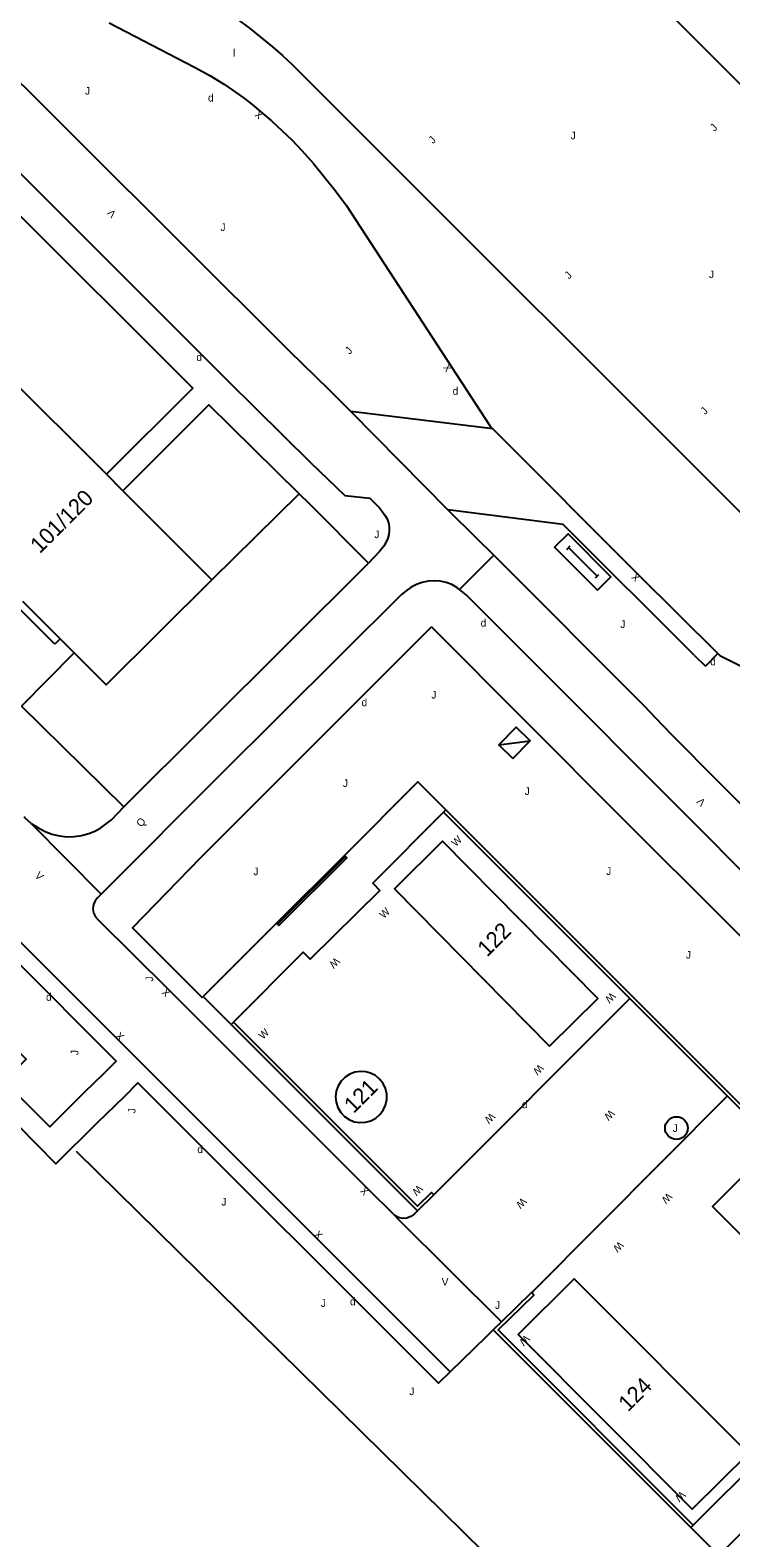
# Model space of a CAD drawing. Extents: x 134999 to 136502, y 457398 to 459002.
# Drawn here: x 135734.8 to 135780.9, y 458828 to 458927.3 of the extents above; entities that cross this region are included whole.
import ezdxf

# ---------------------------------------------------------------- set-up
doc = ezdxf.new("R2010")
doc.units = 0
for name, color, linetype in [('RI_DGTB_18', 7, 'Continuous'), ('RI_DGTB_2', 7, 'Continuous'), ('RI_DGTB_21', 7, 'Continuous'), ('RI_DGTB_29', 7, 'Continuous'), ('RI_DGTB_3', 7, 'Continuous'), ('RI_DGTB_30', 7, 'Continuous'), ('RI_DGTB_31', 7, 'Continuous'), ('RI_DGTB_35', 7, 'Continuous'), ('RI_DGTB_36', 7, 'Continuous'), ('RI_DGTB_43', 7, 'Continuous'), ('RI_DGTB_49', 7, 'Continuous'), ('RI_DGTB_53', 7, 'Continuous'), ('RI_DGTB_54', 7, 'Continuous'), ('RI_DGTB_6', 7, 'Continuous'), ('RI_DGTB_7', 7, 'Continuous')]:
    doc.layers.add(name, color=color, linetype=linetype)

msp = doc.modelspace()

# ---------------------------------------------------------------- linework, layer by layer
at = {"layer": 'RI_DGTB_18'}
msp.add_lwpolyline([(135752.493, 458896.778), (135746.733, 458891.121)], dxfattribs=at)
at = {"layer": 'RI_DGTB_2'}
for points in [[(135768.972, 458860.418), (135772.148, 458863.555), (135761.922, 458873.907), (135758.752, 458870.764), (135768.972, 458860.418)], [(135782.831, 458852.991), (135779.685, 458849.842), (135788.569, 458840.966), (135791.716, 458844.118), (135782.831, 458852.991)], [(135782.056, 458833.582), (135778.363, 458829.925), (135766.893, 458841.425), (135770.597, 458845.092), (135782.056, 458833.582)]]:
    msp.add_lwpolyline(points, dxfattribs=at)
at = {"layer": 'RI_DGTB_21'}
msp.add_lwpolyline([(135756.881, 458858.716), (135756.515, 458858.744), (135756.152, 458858.692), (135755.809, 458858.562), (135755.502, 458858.362), (135755.245, 458858.1), (135755.052, 458857.788), (135754.93, 458857.442), (135754.886, 458857.078), (135754.922, 458856.713), (135755.036, 458856.365), (135755.222, 458856.049), (135755.472, 458855.781), (135755.775, 458855.573), (135756.115, 458855.436), (135756.477, 458855.376), (135756.843, 458855.395), (135757.196, 458855.493), (135757.52, 458855.665), (135757.799, 458855.903), (135758.02, 458856.195), (135758.173, 458856.529), (135758.249, 458856.888), (135758.247, 458857.254), (135758.165, 458857.612), (135758.008, 458857.943), (135757.782, 458858.233), (135757.5, 458858.467), (135757.174, 458858.634), (135756.881, 458858.716)], dxfattribs=at)
at = {"layer": 'RI_DGTB_29'}
for points in [[(135772.127, 458890.443), (135773.011, 458891.327), (135770.187, 458894.152), (135769.303, 458893.269), (135772.127, 458890.443)], [(135770.105, 458893.129), (135770.327, 458893.35)], [(135770.216, 458893.24), (135772.098, 458891.356)], [(135771.988, 458891.246), (135772.209, 458891.467)]]:
    msp.add_lwpolyline(points, dxfattribs=at)
at = {"layer": 'RI_DGTB_3'}
for p, q in [((135739.792, 458898.069), (135733.083, 458904.779)), ((135740.881, 458896.981), (135739.792, 458898.069))]:
    msp.add_line(p, q, dxfattribs=at)
for points in [[(135740.881, 458896.981), (135746.733, 458891.121)], [(135746.733, 458891.121), (135739.788, 458884.21), (135737.68, 458886.319)], [(135736.761, 458887.238), (135734.297, 458889.702)], [(135737.68, 458886.319), (135736.761, 458887.238)]]:
    msp.add_lwpolyline(points, dxfattribs=at)
at = {"layer": 'RI_DGTB_30'}
for points in [[(135766.553, 458879.356), (135767.681, 458880.527), (135766.759, 458881.415), (135765.631, 458880.244), (135766.553, 458879.356)], [(135765.631, 458880.244), (135767.681, 458880.527)]]:
    msp.add_lwpolyline(points, dxfattribs=at)
at = {"layer": 'RI_DGTB_31'}
msp.add_circle((135777.323, 458855.013), 0.75, dxfattribs=at)
at = {"layer": 'RI_DGTB_49'}
msp.add_line((135771.307, 458820.536), (135737.822, 458853.47), dxfattribs=at)
at = {"layer": 'RI_DGTB_53'}
for p, q in [((135778.501, 458886.141), (135779.226, 458885.429)), ((135775.191, 458882.821), (135775.921, 458882.061)), ((135734.831, 458875.071), (135739.458, 458870.424)), ((135761.982, 458875.819), (135793.669, 458844.106)), ((135762.138, 458875.975), (135793.826, 458844.261)), ((135750.99, 458868.514), (135755.461, 458872.971)), ((135751.068, 458868.436), (135755.539, 458872.893)), ((135774.248, 458863.543), (135761.34, 458850.616)), ((135748.005, 458861.833), (135760.279, 458849.556)), ((135760.279, 458849.556), (135761.34, 458850.616)), ((135767.768, 458844.179), (135765.798, 458842.257)), ((135765.798, 458842.257), (135765.265, 458841.737)), ((135765.265, 458841.737), (135778.259, 458828.708))]:
    msp.add_line(p, q, dxfattribs=at)
for points in [[(135713.999, 458991.271), (135764.541, 458940.741), (135785.141, 458920.171), (135786.295, 458919.048), (135786.89, 458918.506), (135787.501, 458917.981), (135788.248, 458917.373), (135789.009, 458916.784), (135789.787, 458916.216), (135790.581, 458915.671), (135791.28, 458915.22), (135791.99, 458914.787), (135792.714, 458914.376), (135797.021, 458912.151), (135798.345, 458911.419), (135799.631, 458910.621), (135800.767, 458909.845), (135801.861, 458909.011), (135802.395, 458908.565), (135802.915, 458908.102), (135803.921, 458907.141), (135828.051, 458883.041)], [(135698.872, 458972.395), (135712.681, 458958.571), (135733.743, 458937.497), (135734.364, 458936.915), (135735.001, 458936.351), (135735.665, 458935.794), (135736.343, 458935.255), (135737.035, 458934.734), (135737.741, 458934.231), (135738.572, 458933.669), (135739.416, 458933.128), (135740.276, 458932.611), (135741.151, 458932.121), (135743.841, 458930.731), (135744.822, 458930.251), (135745.782, 458929.728), (135746.72, 458929.169), (135747.641, 458928.581), (135748.44, 458928.03), (135749.217, 458927.448), (135750.721, 458926.221), (135751.376, 458925.648), (135752.014, 458925.056), (135784.621, 458892.451)], [(135739.981, 458927.811), (135745.591, 458924.881), (135746.598, 458924.336), (135747.571, 458923.731), (135748.797, 458922.876), (135749.391, 458922.423), (135749.971, 458921.951), (135750.67, 458921.345), (135751.351, 458920.718), (135752.012, 458920.07), (135752.651, 458919.401), (135753.422, 458918.535), (135754.162, 458917.642), (135754.876, 458916.729), (135755.571, 458915.801), (135765.061, 458901.241), (135765.239, 458901.062)], [(135755.891, 458902.211), (135754.441, 458903.651)], [(135765.239, 458901.062), (135755.891, 458902.211)], [(135765.239, 458901.062), (135774.801, 458891.481), (135780.051, 458886.27)], [(135753.219, 458898.847), (135755.481, 458896.671), (135757.141, 458896.491), (135757.791, 458895.831), (135758.131, 458895.384), (135758.268, 458895.137), (135758.361, 458894.871), (135758.407, 458894.62), (135758.416, 458894.364), (135758.389, 458894.11), (135758.331, 458893.861), (135758.286, 458893.751), (135758.067, 458893.344), (135757.781, 458892.981), (135757.041, 458892.221)], [(135778.501, 458886.141), (135769.871, 458894.761), (135762.281, 458895.721)], [(135762.281, 458895.721), (135764.161, 458893.871), (135765.288, 458892.742)], [(135763.047, 458890.484), (135765.288, 458892.742)], [(135765.288, 458892.742), (135775.191, 458882.821)], [(135763.047, 458890.484), (135762.865, 458890.613), (135762.526, 458890.805), (135762.161, 458890.941), (135761.768, 458891.024), (135761.367, 458891.053), (135760.966, 458891.029), (135760.571, 458890.951), (135760.199, 458890.819), (135759.853, 458890.63), (135759.53, 458890.405), (135759.221, 458890.161), (135747.164, 458878.159), (135739.805, 458870.769), (135739.458, 458870.424)], [(135769.391, 458884.221), (135763.481, 458890.141), (135763.047, 458890.484)], [(135761.2, 458888.02), (135745.987, 458872.814), (135741.521, 458868.207), (135746.096, 458863.614), (135746.165, 458863.684)], [(135780.051, 458886.27), (135779.226, 458885.429)], [(135812.49, 458859.439), (135803.731, 458868.331), (135791.831, 458880.261), (135791.461, 458880.471), (135780.231, 458886.091), (135780.051, 458886.27)], [(135775.921, 458882.061), (135777.001, 458880.931)], [(135734.831, 458875.071), (135735.271, 458874.805), (135735.726, 458874.566), (135736.202, 458874.373), (135736.701, 458874.251), (135737.187, 458874.201), (135737.676, 458874.214), (135738.159, 458874.286), (135738.631, 458874.411), (135739.038, 458874.576), (135739.42, 458874.794), (135739.778, 458875.048), (135740.121, 458875.321), (135740.941, 458876.161)], [(135734.831, 458875.071), (135734.421, 458875.451), (135734.374, 458875.512)], [(135726.531, 458873.352), (135740.439, 458859.415), (135739.587, 458858.572), (135738.36, 458857.374), (135736.07, 458855.088), (135733.096, 458858.085), (135734.521, 458859.56), (135724.546, 458869.573), (135715.796, 458860.821), (135713.416, 458863.202)], [(135726.531, 458873.352), (135727.137, 458873.231), (135727.756, 458873.025), (135728.345, 458872.746), (135728.896, 458872.396), (135729.399, 458871.982), (135729.577, 458871.811), (135740.516, 458860.86), (135753.593, 458847.79), (135762.416, 458838.96)], [(135739.458, 458870.424), (135739.179, 458870.147), (135739.057, 458869.99), (135738.946, 458869.735), (135738.91, 458869.458), (135738.955, 458869.183), (135739.075, 458868.932), (135739.262, 458868.725), (135743.883, 458864.135), (135756.95, 458851.064), (135758.707, 458849.326)], [(135748.161, 458861.989), (135760.279, 458849.867), (135761.185, 458850.772), (135761.34, 458850.616)], [(135762.416, 458838.96), (135761.652, 458838.224), (135741.87, 458857.987), (135740.979, 458857.1), (135739.168, 458855.329), (135736.455, 458852.664), (135732.78, 458856.394), (135729.91, 458853.52), (135729.209, 458854.235), (135718.911, 458843.914), (135723.76, 458839.006), (135720.336, 458835.57)], [(135780.669, 458857.116), (135767.857, 458844.245), (135767.768, 458844.179)], [(135760.279, 458849.556), (135760.056, 458849.352), (135759.837, 458849.184), (135759.579, 458849.085), (135759.303, 458849.064), (135759.033, 458849.122), (135758.79, 458849.255), (135758.707, 458849.326)], [(135765.798, 458842.257), (135759.048, 458848.982), (135758.707, 458849.326)], [(135778.415, 458828.863), (135765.578, 458841.735), (135767.922, 458844.022), (135767.768, 458844.179)], [(135765.265, 458841.737), (135764.803, 458841.258), (135762.416, 458838.96)]]:
    msp.add_lwpolyline(points, dxfattribs=at)
at = {"layer": 'RI_DGTB_54'}
for p, q in [((135755.891, 458902.211), (135762.281, 458895.721)), ((135740.941, 458876.161), (135757.041, 458892.221))]:
    msp.add_line(p, q, dxfattribs=at)
for points in [[(135678.495, 458979.489), (135699.954, 458957.963), (135709.73, 458948.185), (135751.834, 458906.195), (135754.441, 458903.651)], [(135675.453, 458976.614), (135695.915, 458955.997), (135704.792, 458947.323), (135731.768, 458920.225), (135747.795, 458904.229), (135753.219, 458898.847)], [(135739.792, 458898.069), (135745.494, 458903.742), (135733.138, 458916.08), (135727.468, 458910.395)], [(135752.493, 458896.778), (135746.534, 458902.637), (135740.881, 458896.981)], [(135757.041, 458892.221), (135753.181, 458896.101), (135752.493, 458896.778)], [(135761.2, 458888.02), (135773.688, 458875.493), (135787.752, 458861.473), (135805.745, 458843.482), (135806.045, 458840.038), (135798.588, 458832.469), (135795.393, 458835.708)], [(135740.941, 458876.161), (135734.212, 458882.808), (135737.68, 458886.319)], [(135805.452, 458848.03), (135769.391, 458884.221)], [(135808.381, 458849.588), (135790.431, 458867.542), (135780.106, 458877.788), (135777.001, 458880.931)]]:
    msp.add_lwpolyline(points, dxfattribs=at)
at = {"layer": 'RI_DGTB_6'}
for p, q in [((135762.138, 458875.975), (135761.982, 458875.819)), ((135750.99, 458868.514), (135746.165, 458863.684)), ((135746.165, 458863.684), (135748.005, 458861.833)), ((135748.161, 458861.989), (135748.005, 458861.833)), ((135778.415, 458828.863), (135778.259, 458828.708))]:
    msp.add_line(p, q, dxfattribs=at)
for points in [[(135755.461, 458872.971), (135760.294, 458877.81), (135762.138, 458875.975)], [(135761.982, 458875.819), (135757.326, 458871.139), (135757.789, 458870.671), (135753.208, 458866.144), (135752.755, 458866.602), (135748.161, 458861.989)], [(135750.99, 458868.514), (135751.145, 458868.358), (135755.617, 458872.815), (135755.461, 458872.971)], [(135788.354, 458835.429), (135786.15, 458837.634), (135782.505, 458834.024), (135783.04, 458833.484), (135778.415, 458828.863)], [(135778.259, 458828.708), (135780.112, 458826.875), (135784.945, 458831.703)]]:
    msp.add_lwpolyline(points, dxfattribs=at)
at = {"layer": 'RI_DGTB_7'}
for p, q in [((135736.406, 458886.883), (135733.942, 458889.347)), ((135736.761, 458887.238), (135736.406, 458886.883))]:
    msp.add_line(p, q, dxfattribs=at)

# ---------------------------------------------------------------- texts
at = {"layer": 'RI_DGTB_29'}
for rotation, p in [(359.99973, (135746.481, 458922.622)), (359.99965, (135745.72, 458905.53)), (359.99973, (135762.591, 458903.312)), (359.99973, (135779.541, 458885.492))]:
    msp.add_text('d', height=0.5, rotation=rotation, dxfattribs=at).set_placement(p)
for p in [(135764.432, 458888.038), (135756.586, 458882.8), (135735.822, 458863.399), (135767.144, 458856.327), (135745.779, 458853.363), (135755.83, 458843.343)]:
    msp.add_text('d', height=0.5, dxfattribs=at).set_placement(p)
at = {"layer": 'RI_DGTB_30'}
for s, height, rotation, p in [('X', 0.499, 139.92934, (135750.168, 458921.794)), ('V', 0.5, 134.16307, (135740.479, 458915.26)), ('X', 0.5, 123.12375, (135762.587, 458905.025)), ('X', 0.5, 135.10451, (135774.978, 458891.305)), ('V', 0.5, 135, (135779.282, 458876.509)), ('W', 0.5, 43.26784, (135762.79, 458873.515)), ('V', 0.5, 314.983, (135735.043, 458871.6)), ('W', 0.5, 43.26784, (135758.049, 458868.778)), ('W', 0.5, 224.59551, (135754.865, 458866.291)), ('X', 0.5, 134.99151, (135744.06, 458863.958)), ('W', 0.5, 224.59551, (135773.021, 458863.995)), ('X', 0.5, 315.01377, (135740.339, 458861.037)), ('W', 0.5, 43.26784, (135750.093, 458860.824)), ('W', 0.5, 224.59551, (135768.28, 458859.258)), ('W', 0.5, 224.59551, (135772.958, 458856.269)), ('W', 0.5, 224.59551, (135765.084, 458856.064)), ('X', 0.5, 135.35525, (135757.128, 458850.888)), ('W', 0.5, 224.59551, (135760.325, 458851.308)), ('W', 0.5, 225.20507, (135767.154, 458850.467)), ('W', 0.5, 224.59551, (135776.742, 458850.789)), ('X', 0.5, 314.97755, (135753.416, 458847.967)), ('W', 0.5, 224.59551, (135773.546, 458847.595)), ('W', 0.5, 224.59551, (135767.372, 458841.426)), ('W', 0.5, 224.59551, (135777.625, 458831.144))]:
    msp.add_text(s, height=height, rotation=rotation, dxfattribs=at).set_placement(p)
msp.add_text('V', height=0.5, dxfattribs=at).set_placement((135761.867, 458844.638))
at = {"layer": 'RI_DGTB_31'}
for p in [(135738.387, 458923.072), (135747.303, 458914.097), (135757.431, 458893.866), (135773.626, 458887.946), (135761.183, 458883.304), (135755.363, 458877.481), (135767.332, 458876.955), (135749.473, 458871.672), (135772.691, 458871.688), (135777.942, 458866.175), (135777.073, 458854.763), (135747.366, 458849.911), (135753.907, 458843.243), (135765.382, 458843.112), (135759.734, 458837.429)]:
    msp.add_text('J', height=0.5, dxfattribs=at).set_placement(p)
for s, height, rotation, p in [('J', 0.5, 45.92088, (135779.829, 458920.623)), ('J', 0.5, 45.92088, (135761.294, 458919.811)), ('J', 0.5, 359.99973, (135770.361, 458920.132)), ('J', 0.5, 45.92088, (135770.248, 458910.896)), ('J', 0.5, 359.99973, (135779.461, 458910.992)), ('J', 0.5, 45.92088, (135755.801, 458905.935)), ('J', 0.5, 45.92088, (135779.203, 458901.967)), ('Q', 0.499, 44.90487, (135742.061, 458874.798)), ('J', 0.5, 90, (135742.872, 458864.667)), ('J', 0.5, 90, (135737.948, 458859.82)), ('J', 0.5, 90, (135741.707, 458855.994))]:
    msp.add_text(s, height=height, rotation=rotation, dxfattribs=at).set_placement(p)
at = {"layer": 'RI_DGTB_35'}
msp.add_text('101/120', height=1.054, rotation=44.9922, dxfattribs=at).set_placement((135735.415, 458892.807))
at = {"layer": 'RI_DGTB_36'}
for s, p in [('122', (135764.856, 458866.243)), ('121', (135756.076, 458855.939)), ('124', (135774.136, 458836.284))]:
    msp.add_text(s, height=1.054, rotation=45.0471, dxfattribs=at).set_placement(p)
at = {"layer": 'RI_DGTB_43'}
msp.add_text('l', height=0.5, dxfattribs=at).set_placement((135748.13, 458925.585))

doc.saveas('drawing.dxf')
